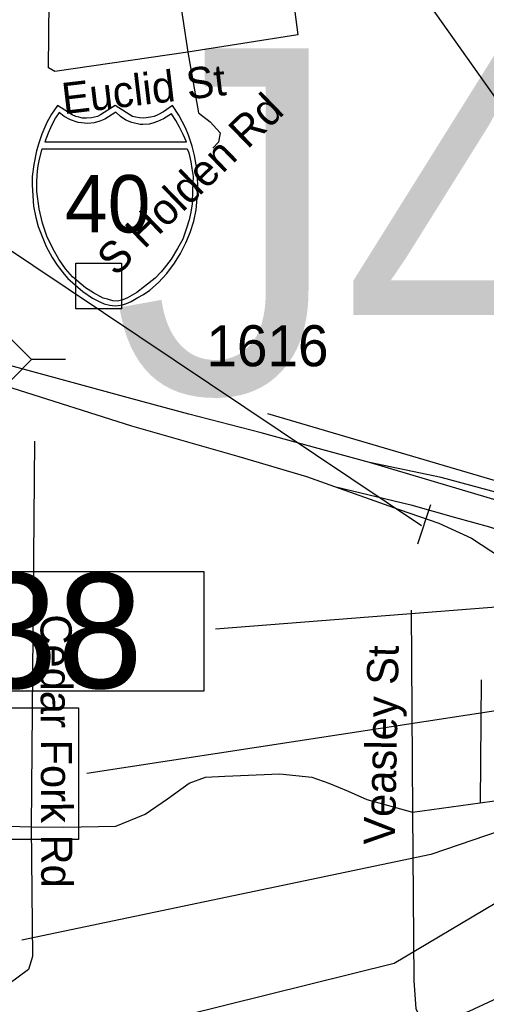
# Model space of a CAD drawing. Extents: x 1662474 to 1856135, y 779280 to 917889.
# Drawn here: x 1748956 to 1750377, y 834982 to 837982 of the extents above; entities that cross this region are included whole.
import ezdxf

# ---------------------------------------------------------------- set-up
doc = ezdxf.new("R2010")
doc.units = 0
for name, color, linetype in [('Exist Road Non-System Structure Non-Sys NCDOT Attributed CELL', 7, 'Continuous'), ('Exist Road Non-System Structure Non-Sys Other Attributed CELL', 7, 'Continuous'), ('Exist Road Non-System Structure Non-Sys Other Number Label', 7, 'Continuous'), ('Exist Road Non-System Type 51', 7, 'Continuous'), ('Exist Road Non-System Type 51 Label', 7, 'Continuous'), ('Exist Road Primary Interstate Divided Center Attributed', 7, 'Continuous'), ('Exist Road Primary Interstate Ramp 1 Lane Attributed', 7, 'Continuous'), ('Exist Road Primary Interstate Shield CELL', 7, 'Continuous'), ('Exist Road Primary Interstate Shield Number Label', 7, 'Continuous'), ('Exist Road Primary Interstate Structure Ovrhead Sign CELL', 7, 'Continuous'), ('Exist Road Primary Interstate Structure Standard Bridge Number Label', 7, 'Continuous'), ('Exist Road Secondary Structure Culvert Number Label', 7, 'Continuous'), ('Exist Road Secondary Structure Ovrhead Sign Number Label', 7, 'Continuous'), ('Exist Road Secondary Type 51 Attributed', 7, 'Continuous'), ('Exist Road Secondary Type 51 Number Label', 7, 'Continuous')]:
    doc.layers.add(name, color=color, linetype=linetype)

msp = doc.modelspace()

# ---------------------------------------------------------------- linework, layer by layer
at = {"layer": 'Exist Road Non-System Structure Non-Sys NCDOT Attributed CELL'}
msp.add_line((1749094.8, 836946.5), (1748991.9, 836946.2), dxfattribs=at)
msp.add_lwpolyline([(1748991.9, 836946.2), (1748833.1, 836786.4), (1748758.4, 836860.6), (1748917.3, 837020.4)], close=True, dxfattribs=at)
at = {"layer": 'Exist Road Non-System Structure Non-Sys Other Attributed CELL'}
msp.add_lwpolyline([(1749127.1, 837239.8), (1749266.1, 837239.8), (1749266.1, 837100.8), (1749127.1, 837100.8)], close=True, dxfattribs=at)
at = {"layer": 'Exist Road Non-System Type 51'}
for p, q in [((1749000.4, 836698.4), (1748990.9, 835522.9)), ((1750147.6, 836183), (1750151.5, 835568)), ((1750361.1, 835970.7), (1750357.9, 835595.6)), ((1750357.9, 835595.6), (1750750.1, 835651.8)), ((1750151.5, 835568), (1750357.9, 835595.6)), ((1748626.6, 835532.4), (1748990.9, 835522.9))]:
    msp.add_line(p, q, dxfattribs=at)
for points in [[(1749468.1, 837883.2), (1749062.9, 837824.2), (1749043.6, 837835.2), (1749046.2, 838140.2), (1749043.1, 838455.7), (1749053.4, 838759.1)], [(1749350.5, 838720.2), (1749347.9, 838674.5), (1749468.1, 837883.2)], [(1749707.4, 838667.8), (1749802.6, 837936.2), (1749468.1, 837883.2)], [(1749468.1, 837883.2), (1749499.9, 837698.2), (1749536, 837670.4), (1749565.9, 837637.6), (1749560.6, 837608.4), (1749544.1, 837590.4)], [(1748990.9, 835522.9), (1749089.6, 835521.9), (1749248.4, 835524.5), (1749337.6, 835561.2), (1749405.4, 835608.2), (1749471.4, 835655.7), (1749521.6, 835674.6), (1749579.9, 835677.2), (1749747.9, 835684), (1749845.1, 835674.6), (1749896.6, 835655.7), (1749956.2, 835631.2), (1750012.6, 835606.6), (1750151.5, 835568)], [(1750151.5, 835568), (1750155.4, 835054.7), (1750161.5, 834968.1), (1750187.4, 834919)], [(1748990.9, 835522.9), (1748994.9, 835127.6), (1748982.8, 835088.2), (1748867.5, 835004), (1748696.9, 834886.4)]]:
    msp.add_lwpolyline(points, dxfattribs=at)
at = {"layer": 'Exist Road Primary Interstate Divided Center Attributed'}
for points in [[(1750020.8, 836633.3), (1749864.4, 836675.9), (1749690.6, 836723.7), (1749470.3, 836780.1), (1749293.9, 836827.9), (1748914.6, 836931.3)], [(1748931.8, 836860.6), (1749295.7, 836744.5), (1749622.8, 836650.7), (1749828.7, 836589.9), (1749914.7, 836559.4)], [(1751455.8, 836075.4), (1751370.2, 836130.2), (1751176.8, 836231), (1751044.8, 836292.7), (1750853.6, 836367.4), (1750759.3, 836403), (1750628.1, 836450.8), (1750453.9, 836503.8), (1750020.8, 836633.3)], [(1749914.7, 836559.4), (1750146.7, 836503.8), (1750283.2, 836465.6), (1750386.6, 836436.9), (1750756.3, 836311.8), (1750980.5, 836221.4), (1751081.3, 836176.3), (1751243.6, 836098), (1751307.9, 836061.8)]]:
    msp.add_lwpolyline(points, dxfattribs=at)
at = {"layer": 'Exist Road Primary Interstate Ramp 1 Lane Attributed'}
for points in [[(1751824.8, 836461.7), (1751741.8, 836435.2), (1751692.1, 836426.3), (1751676.9, 836426.2), (1751658.9, 836428.5), (1751614.6, 836441.8), (1751541.6, 836455.1), (1751470.8, 836463.9), (1751375.6, 836463.9), (1751218.5, 836468.4), (1750990.6, 836468.4), (1750822.4, 836470.6), (1750694, 836479.4), (1750634.3, 836486.1), (1750494.7, 836517.7), (1750355.7, 836556), (1750239.3, 836587.3), (1750020.8, 836633.3)], [(1749914.7, 836559.4), (1750111.1, 836489.9), (1750231.6, 836448.4), (1750331.1, 836401.9), (1750419.7, 836344.4), (1750492.7, 836282.4), (1750565.7, 836211.5), (1750627.7, 836131.8), (1750689.6, 836030), (1750742.7, 835912.6), (1750851.2, 835631.4), (1750873.3, 835551.7), (1750915.3, 835480.9)]]:
    msp.add_lwpolyline(points, dxfattribs=at)
at = {"layer": 'Exist Road Primary Interstate Shield CELL'}
for points in [[(1749246.4, 837109.9), (1749255.8, 837110.8), (1749268.6, 837113.3), (1749281, 837117.4), (1749295.1, 837123.6), (1749315.9, 837135.2), (1749332.6, 837145), (1749352, 837158), (1749378.1, 837181.7), (1749404.1, 837209.1), (1749427.1, 837240.2), (1749445.4, 837269.2), (1749461.5, 837302.3), (1749474.9, 837333.2), (1749485.6, 837368.6), (1749492.6, 837402.8), (1749496.2, 837438.5), (1749498.6, 837478.1), (1749495.9, 837522.6), (1749488.1, 837568.2), (1749480.9, 837596.5), (1749469.8, 837630.5), (1749460.9, 837652.1), (1749440, 837690.6), (1749421.3, 837720.2), (1749394, 837701), (1749376.3, 837691.6), (1749365.4, 837686.7), (1749354.3, 837684.5), (1749333.8, 837682), (1749320.9, 837682.6), (1749308.9, 837685.3), (1749298.8, 837687.5), (1749290.6, 837691.6), (1749246.4, 837720.2), (1749202.1, 837691.6), (1749192.8, 837687.3), (1749183.3, 837685.3), (1749174.1, 837682.8), (1749159, 837682), (1749147.4, 837682.4), (1749135.6, 837684.5), (1749126.2, 837686.5), (1749115.7, 837691.6), (1749070.5, 837720.2), (1749052.8, 837694.5), (1749038.4, 837669), (1749023, 837633.1), (1749013.5, 837605.3), (1749006.7, 837582.4), (1748998.3, 837540.5), (1748994, 837503.9), (1748993.2, 837478.1), (1748998, 837413.5), (1749005, 837379.2), (1749012.2, 837351.4), (1749036.1, 837291.4), (1749054.1, 837257.7), (1749069.5, 837233.6), (1749091, 837206.4), (1749102.7, 837193.5), (1749147.5, 837154.3), (1749177.5, 837133.8), (1749201.4, 837120.9), (1749212.6, 837116.7), (1749230.2, 837111.8)], [(1749075.9, 837699.4), (1749064.9, 837682.5), (1749052.3, 837659.7), (1749042.1, 837636), (1749031.8, 837609.8), (1749463.3, 837609.7), (1749453.3, 837632.1), (1749442.5, 837654.6), (1749431.3, 837675.2), (1749417.5, 837695.1), (1749393.3, 837679.8), (1749375.7, 837671.5), (1749361.5, 837666.6), (1749349.5, 837663.9), (1749331, 837662.5), (1749322.6, 837662.9), (1749296.7, 837668.8), (1749279.2, 837676), (1749262.4, 837687.1), (1749248.9, 837699.9), (1749214.7, 837679.2), (1749199.6, 837672.5), (1749182.1, 837668), (1749163, 837665.6), (1749133.6, 837668.8), (1749110.5, 837676.8), (1749090.7, 837687.1)], [(1749465.9, 837588.4), (1749470.5, 837576.2), (1749476.8, 837549.1), (1749480.2, 837528.3), (1749483.6, 837504.3), (1749482.4, 837463.2), (1749480.4, 837420.6), (1749476.5, 837395.4), (1749471.3, 837372.5), (1749464.1, 837347), (1749452.6, 837313.2), (1749436.7, 837284.5), (1749416.8, 837252.7), (1749395.3, 837224.8), (1749386, 837213.3), (1749368.3, 837194.6), (1749336.1, 837168.7), (1749312.5, 837151.1), (1749284.4, 837134.5), (1749270.1, 837128.1), (1749253.4, 837124.6), (1749239.7, 837125.6), (1749223.1, 837130), (1749209.6, 837133.7), (1749180.2, 837149.6), (1749156.3, 837165.5), (1749116.6, 837198.2), (1749095.1, 837223.3), (1749075.1, 837252.7), (1749057.2, 837282.8), (1749038.1, 837322.4), (1749024.7, 837362.3), (1749014.9, 837405.4), (1749008.3, 837458.1), (1749007.5, 837490.1), (1749009.5, 837521), (1749012.4, 837537.1), (1749016.3, 837557.2), (1749024.2, 837588.2)]]:
    msp.add_lwpolyline(points, close=True, dxfattribs=at)
at = {"layer": 'Exist Road Primary Interstate Structure Ovrhead Sign CELL'}
for p, q in [((1750179.4, 836439.9), (1747200.2, 838435.5)), ((1750167.6, 836385.4), (1750207.8, 836505.3))]:
    msp.add_line(p, q, dxfattribs=at)
at = {"layer": 'Exist Road Primary Interstate Structure Standard Bridge Number Label'}
msp.add_lwpolyline([(1751516.3, 835885.9), (1750207.4, 835438.8), (1748962.2, 835177.3)], dxfattribs=at)
at = {"layer": 'Exist Road Secondary Structure Culvert Number Label'}
for p, q in [((1751459.4, 836249.3), (1750056.2, 838238)), ((1751529.8, 836280.7), (1749552.4, 836124.9)), ((1751226.8, 836002.5), (1749160.5, 835685))]:
    msp.add_line(p, q, dxfattribs=at)
for points in [[(1748234, 836300.8), (1749516.8, 836300.8), (1749516.8, 835935.8), (1748234, 835935.8)], [(1747912.2, 835885), (1749135, 835885), (1749135, 835484.8), (1747912.2, 835484.8)]]:
    msp.add_lwpolyline(points, close=True, dxfattribs=at)
at = {"layer": 'Exist Road Secondary Structure Ovrhead Sign Number Label'}
msp.add_lwpolyline([(1751056.4, 835677), (1750096.4, 835106.4), (1748682.6, 834756.1)], dxfattribs=at)
at = {"layer": 'Exist Road Secondary Type 51 Attributed'}
for points in [[(1749710.1, 836781.9), (1750403.9, 836577.7), (1750642.9, 836534.2), (1750702.8, 836534.2)], [(1746184.9, 833617.4), (1746941.4, 833873.7), (1747230.6, 833959.6), (1748005.5, 834207.6), (1748811.7, 834474.5), (1749592.3, 834724.1), (1750254.7, 834934.6), (1750324.6, 834961), (1750398.5, 834996.1), (1750461, 835030), (1750506.3, 835062.9), (1750619.3, 835165.5), (1750915.3, 835480.9)]]:
    msp.add_lwpolyline(points, dxfattribs=at)

# ---------------------------------------------------------------- texts
at = {"layer": 'Exist Road Non-System Structure Non-Sys Other Number Label'}
msp.add_text('J443', height=1049.86, dxfattribs=at).set_placement((1749237.4, 836844.5))
at = {"layer": 'Exist Road Non-System Type 51 Label'}
for s, rotation, p in [('Euclid St', 6.7204, (1749089.6, 837693.8)), ('S Holden Rd', 44.0817, (1749248.4, 837196.9)), ('Cedar Fork Rd', 270.1665, (1749019, 836170.2)), ('Veasley St', 88.8832, (1750098, 835467.7))]:
    msp.add_text(s, height=95, rotation=rotation, dxfattribs=at).set_placement(p)
at = {"layer": 'Exist Road Primary Interstate Shield Number Label'}
msp.add_text('40', height=175, dxfattribs=at).set_placement((1749093.5, 837333.7))
at = {"layer": 'Exist Road Secondary Structure Culvert Number Label'}
msp.add_text('C138', height=350, dxfattribs=at).set_placement((1748211.8, 835945.6))
at = {"layer": 'Exist Road Secondary Type 51 Number Label'}
msp.add_text('1616', height=125, dxfattribs=at).set_placement((1749524.2, 836926.1))

doc.saveas('drawing.dxf')
